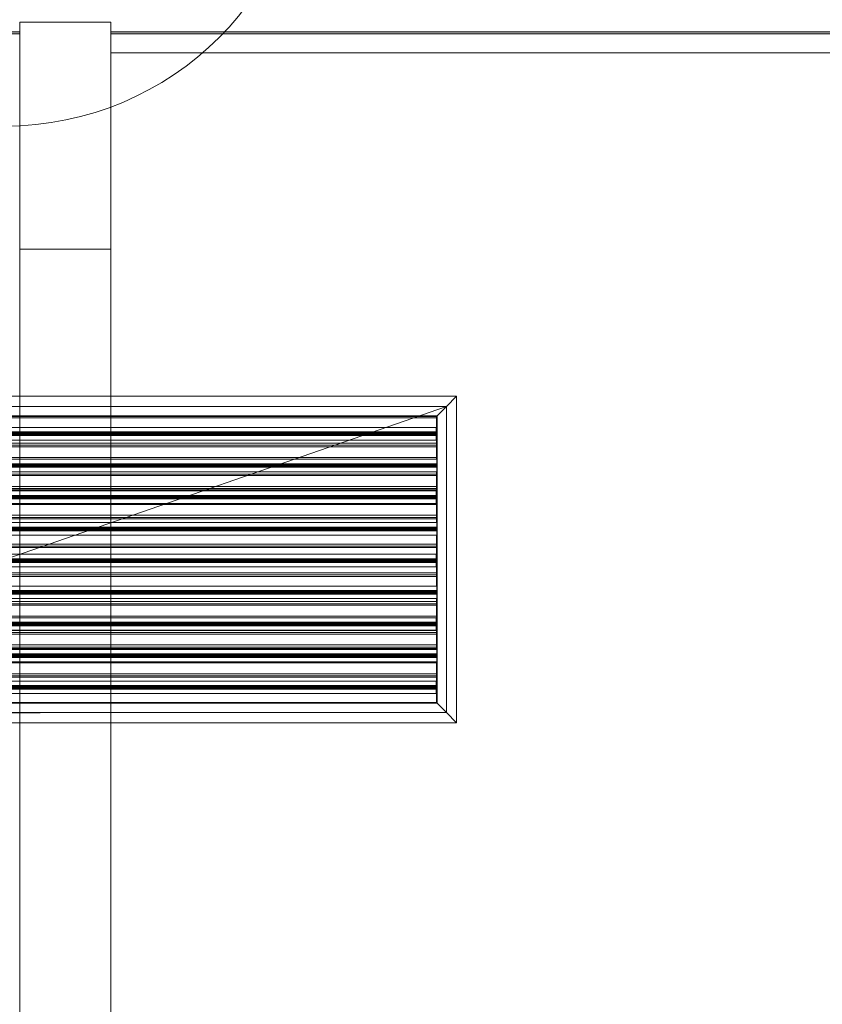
# Model space of a CAD drawing. Header units: metres. Extents: x 2.9 to 42.3, y -72.9 to -49.3.
# Tile 283 of 309: x 26.3 to 27.4, y -56.2 to -54.8. Entities that reach past the tile are written whole.
import ezdxf

# ---------------------------------------------------------------- set-up
doc = ezdxf.new("R2010")
doc.units = ezdxf.units.M
doc.linetypes.add('Oculto 1_5', pattern=[0.0022, 0.0015, -0.0007])
for name, color, linetype, lineweight in [('A-DETL', 7, 'Oculto 1_5', 18), ('A-GENM', 7, 'Continuous', 18), ('A-WALL', 7, 'Continuous', 18), ('A-WALL-PATT', 7, 'Continuous', 18), ('G-IMPT', 7, 'Continuous', 18), ('M-HVAC-DUCT-ANNO', 7, 'Continuous', 18)]:
    doc.layers.add(name, color=color, linetype=linetype, lineweight=lineweight)
doc.layers.add('M-HVAC-CDFF-IDEN', color=1, linetype='Continuous', lineweight=9, true_color=0xff0000)

# ---------------------------------------------------------------- blocks, each defined once
blk = doc.blocks.new('Modelos genéricos 24 - Modelos genéricos 2-6876269-2PAV')
at = {"layer": 'A-GENM', "color": 253, "true_color": 0xaaaaaa}
for p, q in [((26.2673, -55.1405), (26.2673, -54.8255)), ((26.3937, -54.8255), (26.2673, -54.8255)), ((26.3937, -54.8255), (26.3937, -55.1405)), ((26.2673, -61.4605), (26.2673, -55.1405)), ((26.2673, -55.1405), (26.3937, -55.1405)), ((26.3937, -55.1405), (26.3937, -61.4605))]:
    blk.add_line(p, q, dxfattribs=at)
blk = doc.blocks.new('Paredes 25 - Paredes 21-7862988-2PAV')
at = {"layer": 'A-WALL', "color": 253, "true_color": 0xaaaaaa}
for p, q in [((29.3228, -54.8415), (26.3937, -54.8415)), ((26.3937, -54.8679), (29.3228, -54.8679))]:
    blk.add_line(p, q, dxfattribs=at)
blk = doc.blocks.new('4 GRE - ESCOLA DE CINEMA E AUDIOVISUAL CINE REX R07_rvt-1-2PAV')
at = {"layer": 'A-WALL-PATT', "true_color": 0xd4d4d4}
h = blk.add_hatch(dxfattribs=at)
h.set_pattern_fill('FP_1', color=254, style=0, pattern_type=2)
h.set_pattern_definition([(50, (21.555, -62.929), (0.546555, -0.047815), [0.05715, -0.62865]), (355, (21.555, -62.929), (-0.105728, 0.573166), [0.04572, -0.50292]), (100.451, (21.601, -62.933), (0.440828, 0.525349), [0.04857, -0.53427]), (46.184, (21.555, -62.776), (0.813237, -0.12613), [0.08573, -0.94298]), (96.636, (21.623, -62.787), (0.712212, 0.742287), [0.07286, -0.80141]), (351.184, (21.555, -62.776), (0.712217, 0.742274), [0.06858, -0.75438]), (21, (21.631, -62.814), (0.454846, -0.306795), [0.05715, -0.62865]), (326, (21.631, -62.814), (0.185405, 0.55256), [0.04572, -0.50292]), (71.451, (21.669, -62.84), (0.640251, 0.245763), [0.04857, -0.53427]), (37.5, (21.555, -62.929), (0.009261, 0.2536672), [0.02515, -0.47168, 0.02515, -0.48539, -0.50482]), (37.5, (21.555, -62.929), (0.009261, 0.2536672), [-1.007, 0.02515, -0.47968]), (7.5, (21.555, -62.929), (0.200456, 0.300546), [0.02515, -0.26594, 0.02515, -0.46025, -0.1924]), (7.5, (21.555, -62.929), (0.200456, 0.300546), [-0.77648, 0.02515, -0.16726]), (327.5, (21.385, -62.929), (0.4067682, -0.0171882), [0.02515, -0.16535, 0.02515, -0.56921, -0.78867]), (327.5, (21.385, -62.929), (0.4067682, -0.0171882), [-0.78486, 0.02515, -0.76352]), (317.5, (21.309, -62.929), (0.444383, 0.0762794), [0.02515, -0.2225, 0.02515, -0.36957, -0.56007]), (317.5, (21.309, -62.929), (0.444383, 0.0762794), [-0.64237, 0.02515, -0.53492])])
h.paths.add_polyline_path([(33.5261, -54.8415), (33.7123, -54.8415), (33.7123, -54.5915), (33.7098, -54.5915), (33.7098, -54.839), (33.129, -54.839), (33.129, -54.8415), (33.3721, -54.8415)])
h.paths.add_polyline_path([(34.6123, -54.8415), (34.6587, -54.8415), (34.6587, -54.839), (34.6148, -54.839), (34.6148, -54.5915), (34.6123, -54.5915), (34.6123, -54.8215)])
h.paths.add_polyline_path([(32.6515, -54.8415), (32.6515, -54.839), (29.4492, -54.8395), (29.4492, -54.8415), (32.649, -54.8415)])
h.paths.add_polyline_path([(33.119, -54.8415), (33.1205, -54.8415), (33.1205, -54.839), (33.1165, -54.839), (33.1165, -54.8415)])
h.paths.add_polyline_path([(28.7518, -54.8415), (29.3228, -54.8415), (29.3228, -54.839), (26.3937, -54.839), (26.3937, -54.8415), (27.5197, -54.8415)])
h.paths.add_polyline_path([(26.2673, -54.8415), (26.2673, -54.839), (22.5437, -54.839), (22.5437, -54.8415), (25.0556, -54.8415)])
h.paths.add_polyline_path([(22.4173, -54.8415), (22.4173, -54.839), (19.0149, -54.839), (19.0149, -54.8415), (21.3593, -54.8415)])
h.paths.add_polyline_path([(18.8885, -54.8415), (18.8885, -54.839), (15.5137, -54.839), (15.5137, -54.8415), (17.6631, -54.8415)])
h.paths.add_polyline_path([(12.1187, -54.8415), (12.224, -54.8415), (12.224, -54.839), (11.559, -54.839), (11.559, -54.8415)])
h.paths.add_polyline_path([(15.1989, -54.8415), (15.3873, -54.8415), (15.3873, -54.839), (14.7465, -54.839), (14.7465, -54.8415), (14.749, -54.8415)])
h.paths.add_polyline_path([(14.6015, -54.8415), (14.6015, -54.839), (12.5945, -54.8394), (12.5932, -54.8415), (14.599, -54.8415)])
h.paths.add_polyline_path([(12.4267, -54.8415), (12.4509, -54.8415), (12.4494, -54.839), (12.294, -54.839), (12.294, -54.8415)])
h.paths.add_polyline_path([(11.409, -54.8415), (11.409, -54.839), (11.3998, -54.839), (11.3998, -54.8415)])
h.paths.add_polyline_path([(9.7882, -54.8415), (9.7998, -54.8415), (9.7998, -54.839), (9.7882, -54.839)])
h.paths.add_polyline_path([(9.6407, -54.8415), (9.6432, -54.8415), (9.6432, -54.839), (5.5087, -54.839), (5.5087, -54.8415), (9.0385, -54.8415)])
at = {"layer": 'A-WALL', "color": 253, "true_color": 0xaaaaaa}
for p, q in [((22.5437, -54.839), (26.2673, -54.839)), ((22.5437, -54.8415), (26.2673, -54.8415)), ((26.3937, -54.839), (29.3228, -54.839)), ((26.3937, -54.8415), (29.3228, -54.8415))]:
    blk.add_line(p, q, dxfattribs=at)
at = {"layer": 'A-GENM', "color": 253, "lineweight": 18, "true_color": 0xaaaaaa}
blk.add_blockref('Modelos genéricos 24 - Modelos genéricos 2-6876269-2PAV', (0, 0), dxfattribs=at)
at = {"layer": 'A-WALL', "color": 253, "lineweight": 18, "true_color": 0xaaaaaa}
blk.add_blockref('Paredes 25 - Paredes 21-7862988-2PAV', (0, 0), dxfattribs=at)
blk = doc.blocks.new('GRELHA AR-AG 1225x425 - TROX_AR-AG_1225x425_dxf_QMODEL_9a1ed65d_b014_438d_945c_eb9463d1be6b-830546-2PAV')
at = {"layer": 'G-IMPT', "color": 1, "true_color": 0xff0000}
for p, q in [((0.6265, 0.2265), (-0.6265, 0.2265)), ((-0.6265, 0.2265), (-0.6265, -0.2265)), ((-0.6265, 0.2265), (-0.6265, -0.2265)), ((-0.6125, 0.2125), (-0.6265, 0.2265)), ((-0.6265, 0.2265), (0.6265, 0.2265)), ((0.6125, 0.2125), (0.6265, 0.2265)), ((0.6265, 0.2265), (0.6265, -0.2265)), ((0.6265, 0.2265), (0.6265, -0.2265)), ((0.055, 0.2126), (-0.049, 0.2126)), ((-0.049, 0.2126), (0.055, 0.2126)), ((-0.0405, 0.2127), (-0.0437, 0.2127)), ((-0.0437, 0.2127), (-0.0405, 0.2127)), ((-0.0405, 0.2127), (-0.0372, 0.2127)), ((-0.0405, 0.2127), (-0.0372, 0.2127)), ((-0.0372, 0.2127), (-0.034, 0.2127)), ((-0.0372, 0.2127), (-0.034, 0.2127)), ((-0.0288, 0.2127), (-0.0316, 0.2127)), ((-0.0316, 0.2127), (-0.0288, 0.2127)), ((-0.0266, 0.2127), (-0.0288, 0.2127)), ((-0.0266, 0.2127), (-0.0288, 0.2127)), ((-0.0288, 0.2127), (-0.0256, 0.2127)), ((-0.0288, 0.2127), (-0.0266, 0.2127)), ((-0.0257, 0.2127), (-0.0266, 0.2127)), ((-0.0258, 0.2127), (-0.0266, 0.2127)), ((-0.0263, 0.2127), (-0.0266, 0.2127)), ((-0.026, 0.2127), (-0.0263, 0.2127)), ((-0.0258, 0.2127), (-0.026, 0.2127)), ((-0.0255, 0.2127), (-0.0258, 0.2127)), ((-0.025, 0.2127), (-0.0258, 0.2127)), ((-0.0257, 0.2127), (-0.0255, 0.2127)), ((-0.0256, 0.2127), (-0.0216, 0.2127)), ((-0.0255, 0.2127), (-0.0253, 0.2127)), ((-0.0253, 0.2127), (-0.0255, 0.2127)), ((-0.0253, 0.2127), (-0.0251, 0.2127)), ((-0.0252, 0.2127), (-0.0253, 0.2127)), ((-0.025, 0.2127), (-0.0252, 0.2127)), ((-0.0251, 0.2127), (-0.025, 0.2127)), ((-0.025, 0.2127), (-0.025, 0.2127)), ((-0.025, 0.2127), (-0.025, 0.2127)), ((-0.025, 0.2127), (-0.025, 0.2127)), ((-0.0243, 0.2127), (-0.025, 0.2127)), ((-0.0237, 0.2127), (-0.0243, 0.2127)), ((-0.0242, 0.2127), (-0.0236, 0.2127)), ((-0.0242, 0.2127), (-0.0216, 0.2127)), ((-0.0231, 0.2127), (-0.0237, 0.2127)), ((-0.0236, 0.2127), (-0.0231, 0.2127)), ((-0.0231, 0.2127), (-0.0227, 0.2127)), ((-0.0227, 0.2127), (-0.0231, 0.2127)), ((-0.0227, 0.2127), (-0.0224, 0.2127)), ((-0.0224, 0.2127), (-0.0227, 0.2127)), ((-0.0224, 0.2127), (-0.0222, 0.2127)), ((-0.0223, 0.2127), (-0.0224, 0.2127)), ((-0.0222, 0.2127), (-0.0223, 0.2127)), ((-0.0204, 0.2127), (-0.0205, 0.2127)), ((-0.0205, 0.2127), (-0.0204, 0.2127)), ((-0.02, 0.2127), (-0.0204, 0.2127)), ((-0.0204, 0.2127), (-0.02, 0.2127)), ((-0.0194, 0.2127), (-0.02, 0.2127)), ((-0.02, 0.2127), (-0.0194, 0.2127)), ((-0.0186, 0.2127), (-0.0194, 0.2127)), ((-0.0194, 0.2127), (-0.0186, 0.2127)), ((-0.0176, 0.2127), (-0.0186, 0.2127)), ((-0.0186, 0.2127), (-0.0176, 0.2127)), ((-0.0165, 0.2127), (-0.0176, 0.2127)), ((-0.0176, 0.2127), (-0.0165, 0.2127)), ((-0.0172, 0.2127), (-0.0173, 0.2127)), ((-0.0173, 0.2127), (-0.0172, 0.2127)), ((-0.0171, 0.2127), (-0.0172, 0.2127)), ((-0.0172, 0.2127), (-0.0171, 0.2127)), ((-0.0167, 0.2127), (-0.0171, 0.2127)), ((-0.0171, 0.2127), (-0.0167, 0.2127)), ((-0.0163, 0.2127), (-0.0167, 0.2127)), ((-0.0167, 0.2127), (-0.0163, 0.2127)), ((-0.0152, 0.2127), (-0.0165, 0.2127)), ((-0.0165, 0.2127), (-0.0152, 0.2127)), ((-0.0158, 0.2127), (-0.0163, 0.2127)), ((-0.0163, 0.2127), (-0.0158, 0.2127)), ((-0.0152, 0.2127), (-0.0158, 0.2127)), ((-0.0158, 0.2127), (-0.0152, 0.2127)), ((-0.0146, 0.2127), (-0.0152, 0.2127)), ((-0.0152, 0.2127), (-0.014, 0.2127)), ((-0.0152, 0.2127), (-0.0146, 0.2127)), ((-0.0152, 0.2127), (-0.014, 0.2127)), ((-0.014, 0.2127), (-0.0146, 0.2127)), ((-0.0146, 0.2127), (-0.014, 0.2127)), ((-0.014, 0.2127), (-0.0133, 0.2127)), ((-0.014, 0.2127), (-0.0127, 0.2127)), ((-0.014, 0.2127), (-0.0133, 0.2127)), ((-0.014, 0.2127), (-0.0127, 0.2127)), ((-0.0133, 0.2127), (-0.0127, 0.2127)), ((-0.0127, 0.2127), (-0.0133, 0.2127)), ((-0.0127, 0.2127), (-0.0115, 0.2127)), ((-0.0127, 0.2127), (-0.0121, 0.2127)), ((-0.0121, 0.2127), (-0.0127, 0.2127)), ((-0.0115, 0.2127), (-0.0127, 0.2127)), ((-0.0121, 0.2127), (-0.0116, 0.2127)), ((-0.0116, 0.2127), (-0.0121, 0.2127)), ((-0.0116, 0.2127), (-0.0112, 0.2127)), ((-0.0112, 0.2127), (-0.0116, 0.2127)), ((-0.0115, 0.2127), (-0.0103, 0.2127)), ((-0.0103, 0.2127), (-0.0115, 0.2127)), ((-0.0112, 0.2127), (-0.0109, 0.2127)), ((-0.0109, 0.2127), (-0.0112, 0.2127)), ((-0.0109, 0.2127), (-0.0107, 0.2127)), ((-0.0107, 0.2127), (-0.0109, 0.2127)), ((-0.0107, 0.2127), (-0.0106, 0.2127)), ((-0.0106, 0.2127), (-0.0107, 0.2127)), ((-0.0103, 0.2127), (-0.0093, 0.2127)), ((-0.0093, 0.2127), (-0.0103, 0.2127)), ((-0.0093, 0.2127), (-0.0085, 0.2127)), ((-0.0085, 0.2127), (-0.0093, 0.2127)), ((-0.0085, 0.2127), (-0.0079, 0.2127)), ((-0.0079, 0.2127), (-0.0085, 0.2127)), ((-0.0079, 0.2127), (-0.0075, 0.2127)), ((-0.0075, 0.2127), (-0.0079, 0.2127)), ((-0.0075, 0.2127), (-0.0074, 0.2127)), ((-0.0074, 0.2127), (-0.0075, 0.2127)), ((0.0011, 0.2127), (-0.0072, 0.2127)), ((-0.0072, 0.2127), (-0.0039, 0.2127)), ((-0.0031, 0.2127), (-0.0065, 0.2127)), ((-0.0065, 0.2127), (-0.0031, 0.2127)), ((-0.0023, 0.2127), (-0.0057, 0.2127)), ((-0.0057, 0.2127), (-0.0023, 0.2127)), ((-0.0015, 0.2127), (-0.0049, 0.2127)), ((-0.0049, 0.2127), (-0.0015, 0.2127)), ((-0.0019, 0.2127), (-0.0041, 0.2127)), ((-0.0041, 0.2127), (-0.0024, 0.2127)), ((-0.0039, 0.2127), (0.0043, 0.2127)), ((-0.0019, 0.2127), (-0.0024, 0.2127)), ((-0.0013, 0.2127), (0.0022, 0.2127)), ((-0.0013, 0.2127), (-0.0008, 0.2127)), ((0.0022, 0.2127), (-0.0008, 0.2127)), ((0.0029, 0.2127), (-0.0005, 0.2127)), ((-0.0005, 0.2127), (0.0029, 0.2127)), ((-0.0004, 0.2127), (0.0015, 0.2127)), ((-0.0004, 0.2127), (0.0001, 0.2127)), ((0.0015, 0.2127), (0.0001, 0.2127)), ((0.0037, 0.2127), (0.0003, 0.2127)), ((0.0037, 0.2127), (0.0003, 0.2127)), ((0.0045, 0.2127), (0.0011, 0.2127)), ((0.0011, 0.2127), (0.0045, 0.2127)), ((0.0011, 0.2127), (0.0043, 0.2127)), ((0.0043, 0.2127), (0.0042, 0.2127)), ((0.0042, 0.2127), (0.0043, 0.2127)), ((0.0045, 0.2127), (0.0043, 0.2127)), ((0.0043, 0.2127), (0.0045, 0.2127)), ((0.0049, 0.2127), (0.0045, 0.2127)), ((0.0045, 0.2127), (0.0049, 0.2127)), ((0.0054, 0.2127), (0.0049, 0.2127)), ((0.0049, 0.2127), (0.0054, 0.2127)), ((0.0052, 0.2127), (0.005, 0.2127)), ((0.005, 0.2127), (0.005, 0.2127)), ((0.005, 0.2127), (0.005, 0.2127)), ((0.005, 0.2127), (0.0052, 0.2127)), ((0.0055, 0.2127), (0.0052, 0.2127)), ((0.0052, 0.2127), (0.0055, 0.2127)), ((0.0059, 0.2127), (0.0054, 0.2127)), ((0.0054, 0.2127), (0.0059, 0.2127)), ((0.0059, 0.2127), (0.0055, 0.2127)), ((0.0055, 0.2127), (0.0059, 0.2127)), ((0.0066, 0.2127), (0.0059, 0.2127)), ((0.0063, 0.2127), (0.0059, 0.2127)), ((0.0059, 0.2127), (0.0063, 0.2127)), ((0.0059, 0.2127), (0.0066, 0.2127)), ((0.0069, 0.2127), (0.0063, 0.2127)), ((0.0063, 0.2127), (0.0069, 0.2127)), ((0.0075, 0.2127), (0.0065, 0.2127)), ((0.0065, 0.2127), (0.0075, 0.2127)), ((0.0073, 0.2127), (0.0066, 0.2127)), ((0.0066, 0.2127), (0.0073, 0.2127)), ((0.0074, 0.2127), (0.0069, 0.2127)), ((0.0069, 0.2127), (0.0074, 0.2127)), ((0.008, 0.2127), (0.0073, 0.2127)), ((0.0073, 0.2127), (0.008, 0.2127)), ((0.008, 0.2127), (0.0074, 0.2127)), ((0.0074, 0.2127), (0.008, 0.2127)), ((0.0085, 0.2127), (0.0075, 0.2127)), ((0.0086, 0.2127), (0.0075, 0.2127)), ((0.0083, 0.2127), (0.0075, 0.2127)), ((0.0075, 0.2127), (0.0087, 0.2127)), ((0.008, 0.2127), (0.0086, 0.2127)), ((0.008, 0.2127), (0.0088, 0.2127)), ((0.008, 0.2127), (0.0086, 0.2127)), ((0.008, 0.2127), (0.0088, 0.2127)), ((0.0086, 0.2127), (0.0083, 0.2127)), ((0.0085, 0.2127), (0.0083, 0.2127)), ((0.0086, 0.2127), (0.0083, 0.2127)), ((0.0087, 0.2127), (0.0085, 0.2127)), ((0.0086, 0.2127), (0.0088, 0.2127)), ((0.0089, 0.2127), (0.0086, 0.2127)), ((0.0086, 0.2127), (0.0092, 0.2127)), ((0.0092, 0.2127), (0.0086, 0.2127)), ((0.0088, 0.2127), (0.0087, 0.2127)), ((0.0087, 0.2127), (0.0101, 0.2127)), ((0.0088, 0.2127), (0.0089, 0.2127)), ((0.0089, 0.2127), (0.0088, 0.2127)), ((0.0088, 0.2127), (0.0095, 0.2127)), ((0.0095, 0.2127), (0.0088, 0.2127)), ((0.0089, 0.2127), (0.0089, 0.2127)), ((0.0091, 0.2127), (0.0089, 0.2127)), ((0.0094, 0.2127), (0.0091, 0.2127)), ((0.0092, 0.2127), (0.0094, 0.2127)), ((0.0092, 0.2127), (0.0101, 0.2127)), ((0.0092, 0.2127), (0.0097, 0.2127)), ((0.0097, 0.2127), (0.0092, 0.2127)), ((0.0094, 0.2127), (0.0096, 0.2127)), ((0.0096, 0.2127), (0.0094, 0.2127)), ((0.0095, 0.2127), (0.0101, 0.2127)), ((0.0101, 0.2127), (0.0095, 0.2127)), ((0.0096, 0.2127), (0.0097, 0.2127)), ((0.0097, 0.2127), (0.0096, 0.2127)), ((0.0097, 0.2127), (0.0098, 0.2127)), ((0.0098, 0.2127), (0.0097, 0.2127)), ((0.0101, 0.2127), (0.0097, 0.2127)), ((0.0102, 0.2127), (0.0097, 0.2127)), ((0.0098, 0.2127), (0.0099, 0.2127)), ((0.0099, 0.2127), (0.0098, 0.2127)), ((0.0099, 0.2127), (0.0099, 0.2127)), ((0.0101, 0.2127), (0.0106, 0.2127)), ((0.0101, 0.2127), (0.0107, 0.2127)), ((0.0107, 0.2127), (0.0101, 0.2127)), ((0.0106, 0.2127), (0.0102, 0.2127)), ((0.0106, 0.2127), (0.0108, 0.2127)), ((0.0108, 0.2127), (0.0106, 0.2127)), ((0.0107, 0.2127), (0.0112, 0.2127)), ((0.0112, 0.2127), (0.0107, 0.2127)), ((0.0108, 0.2127), (0.011, 0.2127)), ((0.011, 0.2127), (0.0108, 0.2127)), ((0.011, 0.2127), (0.0111, 0.2127)), ((0.0111, 0.2127), (0.011, 0.2127)), ((0.0112, 0.2127), (0.0115, 0.2127)), ((0.0115, 0.2127), (0.0112, 0.2127)), ((0.0133, 0.2127), (0.0113, 0.2127)), ((0.0133, 0.2127), (0.0113, 0.2127)), ((0.0115, 0.2127), (0.0117, 0.2127)), ((0.0117, 0.2127), (0.0115, 0.2127)), ((0.0117, 0.2127), (0.0118, 0.2127)), ((0.0118, 0.2127), (0.0117, 0.2127)), ((0.0133, 0.2127), (0.0145, 0.2127)), ((0.0133, 0.2127), (0.0145, 0.2127)), ((0.0145, 0.2127), (0.0165, 0.2127)), ((0.0145, 0.2127), (0.0165, 0.2127)), ((0.0191, 0.2127), (0.018, 0.2127)), ((0.0191, 0.2127), (0.018, 0.2127)), ((0.0218, 0.2127), (0.0191, 0.2127)), ((0.0218, 0.2127), (0.0191, 0.2127)), ((0.0218, 0.2127), (0.0191, 0.2127)), ((0.0191, 0.2127), (0.0218, 0.2127)), ((0.0218, 0.2127), (0.0191, 0.2127)), ((0.0191, 0.2127), (0.0218, 0.2127)), ((0.0236, 0.2127), (0.0234, 0.2127)), ((0.0234, 0.2127), (0.0234, 0.2127)), ((0.0234, 0.2127), (0.0234, 0.2127)), ((0.0234, 0.2127), (0.0236, 0.2127)), ((0.0239, 0.2127), (0.0236, 0.2127)), ((0.0236, 0.2127), (0.0239, 0.2127)), ((0.0243, 0.2127), (0.0239, 0.2127)), ((0.0239, 0.2127), (0.0243, 0.2127)), ((0.0247, 0.2127), (0.0243, 0.2127)), ((0.0243, 0.2127), (0.0247, 0.2127)), ((0.0253, 0.2127), (0.0247, 0.2127)), ((0.0248, 0.2127), (0.0247, 0.2127)), ((0.0247, 0.2127), (0.0248, 0.2127)), ((0.0247, 0.2127), (0.0253, 0.2127)), ((0.0249, 0.2127), (0.0248, 0.2127)), ((0.0248, 0.2127), (0.0249, 0.2127)), ((0.025, 0.2127), (0.0249, 0.2127)), ((0.0249, 0.2127), (0.025, 0.2127)), ((0.0253, 0.2127), (0.025, 0.2127)), ((0.025, 0.2127), (0.0253, 0.2127)), ((0.0259, 0.2127), (0.0253, 0.2127)), ((0.0255, 0.2127), (0.0253, 0.2127)), ((0.0253, 0.2127), (0.0255, 0.2127)), ((0.0253, 0.2127), (0.0259, 0.2127)), ((0.0258, 0.2127), (0.0255, 0.2127)), ((0.0255, 0.2127), (0.0258, 0.2127)), ((0.0262, 0.2127), (0.0258, 0.2127)), ((0.0258, 0.2127), (0.0262, 0.2127)), ((0.0265, 0.2127), (0.0259, 0.2127)), ((0.0259, 0.2127), (0.0265, 0.2127)), ((0.0265, 0.2127), (0.0262, 0.2127)), ((0.0262, 0.2127), (0.0265, 0.2127)), ((0.0269, 0.2127), (0.0265, 0.2127)), ((0.0271, 0.2127), (0.0265, 0.2127)), ((0.0265, 0.2127), (0.0271, 0.2127)), ((0.0265, 0.2127), (0.0269, 0.2127)), ((0.0272, 0.2127), (0.0269, 0.2127)), ((0.0269, 0.2127), (0.0272, 0.2127)), ((0.0277, 0.2127), (0.0271, 0.2127)), ((0.0271, 0.2127), (0.0277, 0.2127)), ((0.0276, 0.2127), (0.0272, 0.2127)), ((0.0272, 0.2127), (0.0276, 0.2127)), ((0.0276, 0.2127), (0.028, 0.2127)), ((0.0276, 0.2127), (0.028, 0.2127)), ((0.0283, 0.2127), (0.0277, 0.2127)), ((0.0277, 0.2127), (0.0283, 0.2127)), ((0.0283, 0.2127), (0.028, 0.2127)), ((0.0283, 0.2127), (0.028, 0.2127)), ((0.0283, 0.2127), (0.0283, 0.2127)), ((0.0283, 0.2127), (0.0283, 0.2127)), ((0.0299, 0.2127), (0.031, 0.2127)), ((0.031, 0.2127), (0.0299, 0.2127)), ((0.031, 0.2127), (0.0337, 0.2127)), ((0.031, 0.2127), (0.0337, 0.2127)), ((0.0349, 0.2127), (0.0337, 0.2127)), ((0.0337, 0.2127), (0.0349, 0.2127)), ((0.0365, 0.2127), (0.0377, 0.2127)), ((0.0377, 0.2127), (0.0365, 0.2127)), ((0.0377, 0.2127), (0.0407, 0.2127)), ((0.0377, 0.2127), (0.0407, 0.2127)), ((0.0407, 0.2127), (0.0418, 0.2127)), ((0.0418, 0.2127), (0.0407, 0.2127)), ((0.0445, 0.2127), (0.0433, 0.2127)), ((0.0433, 0.2127), (0.0445, 0.2127)), ((0.0462, 0.2127), (0.0474, 0.2127)), ((0.0474, 0.2127), (0.0462, 0.2127)), ((0.0474, 0.2127), (0.0476, 0.2127)), ((0.0474, 0.2127), (0.0476, 0.2127)), ((0.0476, 0.2127), (0.0495, 0.2127)), ((0.0476, 0.2127), (0.0495, 0.2127)), ((0.049, 0.2127), (0.0512, 0.2127)), ((0.049, 0.2127), (0.0512, 0.2127)), ((0.0512, 0.2127), (0.0495, 0.2127)), ((0.0512, 0.2127), (0.0495, 0.2127)), ((-0.6125, -0.2125), (-0.6265, -0.2265)), ((0.6125, -0.2125), (0.6265, -0.2265)), ((0.6265, -0.2265), (-0.6265, -0.2265)), ((-0.6265, -0.2265), (0.6265, -0.2265))]:
    blk.add_line(p, q, dxfattribs=at)
blk = doc.blocks.new('GRELHA AR-AG 1225x425 - TROX_AR-AG_1225x425_dxf-830545-2PAV')
blk.add_blockref('GRELHA AR-AG 1225x425 - TROX_AR-AG_1225x425_dxf_QMODEL_9a1ed65d_b014_438d_945c_eb9463d1be6b-830546-2PAV', (0, 0))
blk = doc.blocks.new('GRELHA AR-AG 1225x425 - TROX_AR-AG_1225x425_dxf_QMODEL_9a1ed65d_b014_438d_945c_eb9463d1be6b-V138-2PAV')
at = {"layer": 'A-DETL', "color": 1, "linetype": 'Continuous', "true_color": 0xff0000}
for p, q in [((-0.6125, 0.2125), (-0.6265, 0.2265)), ((-0.6265, 0.2265), (0.6265, 0.2265)), ((-0.6125, 0.2125), (-0.5995, 0.1995)), ((-0.0204, 0.2127), (-0.0205, 0.2127)), ((-0.0205, 0.2127), (-0.0204, 0.2127)), ((-0.5985, 0.1985), (-0.5995, 0.1995)), ((0.5995, 0.1995), (-0.5995, 0.1995)), ((-0.5995, 0.1995), (-0.5995, -0.1995)), ((0.572, 0.1985), (-0.5985, 0.1985)), ((-0.5985, 0.1985), (-0.5985, 0.1798)), ((-0.5985, 0.1985), (-0.5985, 0.1852)), ((0.572, 0.1985), (-0.5985, 0.1985)), ((-0.5985, 0.1985), (0.572, 0.1985)), ((-0.599, 0.18), (-0.599, 0.18)), ((-0.599, 0.18), (-0.599, 0.1798)), ((0.5187, 0.18), (-0.599, 0.18)), ((-0.598, 0.18), (-0.599, 0.18)), ((-0.599, 0.1798), (-0.599, 0.1796)), ((-0.598, 0.1798), (-0.599, 0.1798)), ((-0.599, 0.1796), (-0.599, 0.1793)), ((-0.598, 0.1796), (-0.599, 0.1796)), ((-0.599, 0.1793), (-0.599, 0.1789)), ((0.599, 0.1793), (-0.599, 0.1793)), ((-0.599, 0.1789), (-0.599, 0.1785)), ((0.599, 0.1789), (-0.599, 0.1789)), ((-0.599, 0.1785), (-0.599, 0.178)), ((0.599, 0.1785), (-0.599, 0.1785)), ((-0.599, 0.178), (-0.599, 0.1775)), ((0.599, 0.178), (-0.599, 0.178)), ((-0.5985, 0.1852), (-0.5985, 0.1798)), ((-0.598, 0.1795), (-0.598, 0.1862)), ((-0.598, 0.1862), (0.5366, 0.1862)), ((0.5172, 0.1795), (-0.598, 0.1795)), ((-0.599, 0.1775), (-0.599, 0.177)), ((0.599, 0.1775), (-0.599, 0.1775)), ((-0.599, 0.177), (-0.599, 0.1765)), ((0.599, 0.177), (-0.599, 0.177)), ((-0.599, 0.1765), (-0.599, 0.1761)), ((0.599, 0.1765), (-0.599, 0.1765)), ((-0.599, 0.1761), (-0.599, 0.1757)), ((0.599, 0.1761), (-0.599, 0.1761)), ((-0.599, 0.1757), (-0.599, 0.1754)), ((0.599, 0.1757), (-0.599, 0.1757)), ((-0.599, 0.1754), (-0.599, 0.1752)), ((0.599, 0.1754), (-0.599, 0.1754)), ((-0.599, 0.1752), (-0.599, 0.175)), ((0.599, 0.1752), (-0.599, 0.1752)), ((-0.599, 0.175), (-0.599, 0.175)), ((0.5043, 0.175), (-0.599, 0.175)), ((0.599, 0.175), (-0.599, 0.175)), ((-0.5985, 0.1752), (-0.5985, 0.1422)), ((-0.5985, 0.1752), (-0.5985, 0.1652)), ((-0.5985, 0.1652), (-0.5985, 0.1585)), ((-0.598, 0.1688), (-0.598, 0.1752)), ((0.4864, 0.1688), (-0.598, 0.1688)), ((-0.5985, 0.1635), (0.5985, 0.1635)), ((-0.5985, 0.1615), (0.4653, 0.1615)), ((-0.5985, 0.1585), (-0.5985, 0.1452)), ((0.4567, 0.1585), (-0.5985, 0.1585)), ((-0.5985, 0.1585), (0.4567, 0.1585)), ((-0.599, 0.1358), (-0.599, 0.1422)), ((-0.599, 0.1422), (0.4097, 0.1422)), ((-0.5985, 0.1452), (-0.5985, 0.1422)), ((-0.5985, 0.1435), (0.5985, 0.1435)), ((-0.599, 0.136), (-0.599, 0.136)), ((-0.599, 0.136), (-0.599, 0.1358)), ((0.3918, 0.136), (-0.599, 0.136)), ((0.599, 0.136), (-0.599, 0.136)), ((-0.599, 0.1358), (-0.599, 0.1356)), ((0.599, 0.1358), (-0.599, 0.1358)), ((-0.599, 0.1356), (-0.599, 0.1353)), ((0.599, 0.1356), (-0.599, 0.1356)), ((-0.599, 0.1353), (-0.599, 0.1349)), ((0.599, 0.1353), (-0.599, 0.1353)), ((-0.599, 0.1349), (-0.599, 0.1345)), ((0.599, 0.1349), (-0.599, 0.1349)), ((-0.599, 0.1345), (-0.599, 0.134)), ((0.599, 0.1345), (-0.599, 0.1345)), ((-0.599, 0.134), (-0.599, 0.1335)), ((0.599, 0.134), (-0.599, 0.134)), ((-0.599, 0.1335), (-0.599, 0.133)), ((0.599, 0.1335), (-0.599, 0.1335)), ((-0.599, 0.133), (-0.599, 0.1325)), ((0.599, 0.133), (-0.599, 0.133)), ((-0.599, 0.1325), (-0.599, 0.1321)), ((0.599, 0.1325), (-0.599, 0.1325)), ((-0.599, 0.1321), (-0.599, 0.1317)), ((0.599, 0.1321), (-0.599, 0.1321)), ((-0.599, 0.1317), (-0.599, 0.1314)), ((0.599, 0.1317), (-0.599, 0.1317)), ((-0.599, 0.1248), (-0.599, 0.1315)), ((-0.599, 0.1315), (0.3789, 0.1315)), ((0.3774, 0.131), (-0.599, 0.131)), ((0.3595, 0.1248), (-0.599, 0.1248)), ((-0.5985, 0.1248), (-0.5985, 0.0918)), ((-0.5985, 0.1248), (-0.5985, 0.1185)), ((-0.5985, 0.1235), (0.5985, 0.1235)), ((-0.5985, 0.1215), (0.3501, 0.1215)), ((-0.5985, 0.1185), (-0.5985, 0.1052)), ((0.3414, 0.1185), (-0.5985, 0.1185)), ((-0.5985, 0.1185), (0.3414, 0.1185)), ((-0.5985, 0.1052), (-0.5985, 0.0985)), ((-0.5985, 0.1035), (0.5985, 0.1035)), ((-0.5985, 0.1015), (0.2924, 0.1015)), ((-0.5985, 0.0985), (-0.5985, 0.0918)), ((0.2838, 0.0985), (-0.5985, 0.0985)), ((-0.5985, 0.0985), (0.2838, 0.0985)), ((-0.598, 0.0915), (-0.598, 0.0982)), ((-0.598, 0.0982), (0.2829, 0.0982)), ((-0.599, 0.092), (-0.599, 0.092)), ((-0.599, 0.092), (-0.599, 0.0918)), ((0.265, 0.092), (-0.599, 0.092)), ((-0.598, 0.092), (-0.599, 0.092)), ((-0.599, 0.0918), (-0.599, 0.0916)), ((-0.598, 0.0918), (-0.599, 0.0918)), ((-0.599, 0.0916), (-0.599, 0.0913)), ((-0.598, 0.0916), (-0.599, 0.0916)), ((-0.599, 0.0913), (-0.599, 0.0909)), ((0.599, 0.0913), (-0.599, 0.0913)), ((-0.599, 0.0909), (-0.599, 0.0905)), ((0.599, 0.0909), (-0.599, 0.0909)), ((-0.599, 0.0905), (-0.599, 0.09)), ((0.599, 0.0905), (-0.599, 0.0905)), ((-0.599, 0.09), (-0.599, 0.0895)), ((0.599, 0.09), (-0.599, 0.09)), ((-0.599, 0.0895), (-0.599, 0.089)), ((0.599, 0.0895), (-0.599, 0.0895)), ((-0.599, 0.089), (-0.599, 0.0885)), ((0.599, 0.089), (-0.599, 0.089)), ((-0.599, 0.0885), (-0.599, 0.0881)), ((0.599, 0.0885), (-0.599, 0.0885)), ((-0.599, 0.0881), (-0.599, 0.0877)), ((0.599, 0.0881), (-0.599, 0.0881)), ((-0.599, 0.0877), (-0.599, 0.0874)), ((0.599, 0.0877), (-0.599, 0.0877)), ((-0.599, 0.0874), (-0.599, 0.0872)), ((0.599, 0.0874), (-0.599, 0.0874)), ((-0.599, 0.0872), (-0.599, 0.087)), ((0.599, 0.0872), (-0.599, 0.0872)), ((-0.599, 0.087), (-0.599, 0.087)), ((0.2506, 0.087), (-0.599, 0.087)), ((0.599, 0.087), (-0.599, 0.087)), ((-0.5985, 0.0872), (-0.5985, 0.0542)), ((-0.5985, 0.0872), (-0.5985, 0.0852)), ((-0.5985, 0.0852), (-0.5985, 0.0785)), ((0.2636, 0.0915), (-0.598, 0.0915)), ((-0.598, 0.0808), (-0.598, 0.0872)), ((-0.5985, 0.0785), (-0.5985, 0.0652)), ((0.2261, 0.0785), (-0.5985, 0.0785)), ((-0.5985, 0.0785), (0.2261, 0.0785)), ((0.2327, 0.0808), (-0.598, 0.0808)), ((-0.5985, 0.0652), (-0.5985, 0.0585)), ((-0.5985, 0.0635), (0.5985, 0.0635)), ((-0.5985, 0.0615), (0.1771, 0.0615)), ((-0.5985, 0.0585), (-0.5985, 0.0542)), ((0.1685, 0.0585), (-0.5985, 0.0585)), ((-0.5985, 0.0585), (0.1685, 0.0585)), ((-0.599, 0.0478), (-0.599, 0.0542)), ((-0.599, 0.0542), (0.1561, 0.0542)), ((-0.599, 0.048), (-0.599, 0.048)), ((-0.599, 0.048), (-0.599, 0.0478)), ((0.1382, 0.048), (-0.599, 0.048)), ((0.599, 0.048), (-0.599, 0.048)), ((-0.599, 0.0478), (-0.599, 0.0476)), ((0.599, 0.0478), (-0.599, 0.0478)), ((-0.599, 0.0476), (-0.599, 0.0473)), ((0.599, 0.0476), (-0.599, 0.0476)), ((-0.599, 0.0473), (-0.599, 0.0469)), ((0.599, 0.0473), (-0.599, 0.0473)), ((-0.599, 0.0469), (-0.599, 0.0465)), ((0.599, 0.0469), (-0.599, 0.0469)), ((-0.599, 0.0465), (-0.599, 0.046)), ((0.599, 0.0465), (-0.599, 0.0465)), ((-0.599, 0.046), (-0.599, 0.0455)), ((0.599, 0.046), (-0.599, 0.046)), ((-0.599, 0.0455), (-0.599, 0.045)), ((0.599, 0.0455), (-0.599, 0.0455)), ((-0.599, 0.045), (-0.599, 0.0445)), ((0.599, 0.045), (-0.599, 0.045)), ((-0.599, 0.0445), (-0.599, 0.0441)), ((0.599, 0.0445), (-0.599, 0.0445)), ((-0.599, 0.0441), (-0.599, 0.0437)), ((0.599, 0.0441), (-0.599, 0.0441)), ((-0.599, 0.0437), (-0.599, 0.0434)), ((0.599, 0.0437), (-0.599, 0.0437)), ((-0.599, 0.0368), (-0.599, 0.0435)), ((-0.599, 0.0435), (0.1252, 0.0435)), ((0.1238, 0.043), (-0.599, 0.043)), ((0.1059, 0.0368), (-0.599, 0.0368)), ((-0.5985, 0.0368), (-0.5985, 0.0038)), ((-0.5985, 0.0368), (-0.5985, 0.0252)), ((-0.5985, 0.0252), (-0.5985, 0.0185)), ((-0.5985, 0.0235), (0.5985, 0.0235)), ((-0.5985, 0.0215), (0.0618, 0.0215)), ((-0.5985, 0.0185), (-0.5985, 0.0052)), ((0.0532, 0.0185), (-0.5985, 0.0185)), ((-0.5985, 0.0185), (0.0532, 0.0185)), ((-0.599, 0.004), (-0.599, 0.004)), ((-0.599, 0.004), (-0.599, 0.0038)), ((0.0114, 0.004), (-0.599, 0.004)), ((-0.598, 0.004), (-0.599, 0.004)), ((-0.599, 0.0038), (-0.599, 0.0036)), ((-0.598, 0.0038), (-0.599, 0.0038)), ((-0.599, 0.0036), (-0.599, 0.0033)), ((-0.598, 0.0036), (-0.599, 0.0036)), ((-0.599, 0.0033), (-0.599, 0.0029)), ((0.599, 0.0033), (-0.599, 0.0033)), ((-0.599, 0.0029), (-0.599, 0.0025)), ((0.599, 0.0029), (-0.599, 0.0029)), ((-0.599, 0.0025), (-0.599, 0.002)), ((0.599, 0.0025), (-0.599, 0.0025)), ((-0.599, 0.002), (-0.599, 0.0015)), ((0.599, 0.002), (-0.599, 0.002)), ((-0.599, 0.0015), (-0.599, 0.001)), ((0.599, 0.0015), (-0.599, 0.0015)), ((-0.599, 0.001), (-0.599, 0.0005)), ((0.599, 0.001), (-0.599, 0.001)), ((-0.599, 0.0005), (-0.599, 0.0001)), ((0.599, 0.0005), (-0.599, 0.0005)), ((-0.599, 0.0001), (-0.599, -0.0003)), ((0.599, 0.0001), (-0.599, 0.0001)), ((-0.5985, 0.0052), (-0.5985, 0.0038)), ((-0.598, 0.0035), (-0.598, 0.0102)), ((0.0293, 0.0102), (-0.598, 0.0102)), ((0.0099, 0.0035), (-0.598, 0.0035)), ((-0.599, -0.0003), (-0.599, -0.0006)), ((0.599, -0.0003), (-0.599, -0.0003)), ((-0.599, -0.0006), (-0.599, -0.0008)), ((0.599, -0.0006), (-0.599, -0.0006)), ((-0.599, -0.0008), (-0.599, -0.001)), ((0.599, -0.0008), (-0.599, -0.0008)), ((-0.599, -0.001), (-0.599, -0.001)), ((-0.003, -0.001), (-0.599, -0.001)), ((0.599, -0.001), (-0.599, -0.001)), ((-0.5985, -0.0008), (-0.5985, -0.0338)), ((-0.5985, -0.0015), (-0.5985, -0.0148)), ((-0.598, -0.0072), (-0.598, -0.0008)), ((-0.0209, -0.0072), (-0.598, -0.0072)), ((0.599, -0.0072), (-0.0206, -0.0072)), ((-0.5985, -0.0148), (-0.5985, -0.0215)), ((0.5985, -0.0165), (-0.5985, -0.0165)), ((-0.5985, -0.0185), (-0.0535, -0.0185)), ((-0.5985, -0.0215), (-0.5985, -0.0338)), ((-0.0621, -0.0215), (-0.5985, -0.0215)), ((-0.5985, -0.0215), (-0.0621, -0.0215)), ((0.5985, -0.0215), (-0.0618, -0.0215)), ((-0.0618, -0.0215), (0.5985, -0.0215)), ((-0.0532, -0.0185), (0.5985, -0.0185)), ((-0.599, -0.0402), (-0.599, -0.0338)), ((-0.599, -0.0338), (-0.0976, -0.0338)), ((-0.599, -0.04), (-0.599, -0.04)), ((-0.599, -0.04), (-0.599, -0.0402)), ((-0.1154, -0.04), (-0.599, -0.04)), ((0.599, -0.04), (-0.599, -0.04)), ((-0.599, -0.0402), (-0.599, -0.0404)), ((0.599, -0.0402), (-0.599, -0.0402)), ((-0.599, -0.0404), (-0.599, -0.0407)), ((0.599, -0.0404), (-0.599, -0.0404)), ((-0.599, -0.0407), (-0.599, -0.0411)), ((0.599, -0.0407), (-0.599, -0.0407)), ((0.599, -0.04), (-0.1151, -0.04)), ((-0.0972, -0.0338), (0.598, -0.0338)), ((-0.599, -0.0411), (-0.599, -0.0415)), ((0.599, -0.0411), (-0.599, -0.0411)), ((-0.599, -0.0415), (-0.599, -0.042)), ((0.599, -0.0415), (-0.599, -0.0415)), ((-0.599, -0.042), (-0.599, -0.0425)), ((0.599, -0.042), (-0.599, -0.042)), ((-0.599, -0.0425), (-0.599, -0.043)), ((0.599, -0.0425), (-0.599, -0.0425)), ((-0.599, -0.043), (-0.599, -0.0435)), ((0.599, -0.043), (-0.599, -0.043)), ((-0.599, -0.0435), (-0.599, -0.0439)), ((0.599, -0.0435), (-0.599, -0.0435)), ((-0.599, -0.0439), (-0.599, -0.0443)), ((0.599, -0.0439), (-0.599, -0.0439)), ((-0.599, -0.0443), (-0.599, -0.0446)), ((0.599, -0.0443), (-0.599, -0.0443)), ((-0.599, -0.0512), (-0.599, -0.0445)), ((-0.599, -0.0445), (-0.1284, -0.0445)), ((-0.1299, -0.045), (-0.599, -0.045)), ((-0.1478, -0.0512), (-0.599, -0.0512)), ((-0.5985, -0.0512), (-0.5985, -0.0842)), ((-0.5985, -0.0512), (-0.5985, -0.0548)), ((0.598, -0.0512), (-0.1474, -0.0512)), ((0.599, -0.045), (-0.1296, -0.045)), ((-0.1281, -0.0445), (0.598, -0.0445)), ((-0.5985, -0.0548), (-0.5985, -0.0615)), ((-0.5985, -0.0565), (0.5985, -0.0565)), ((-0.5985, -0.0585), (-0.1688, -0.0585)), ((-0.5985, -0.0615), (-0.5985, -0.0748)), ((-0.1774, -0.0615), (-0.5985, -0.0615)), ((-0.5985, -0.0615), (-0.1774, -0.0615)), ((0.5985, -0.0615), (-0.1771, -0.0615)), ((-0.1771, -0.0615), (0.5985, -0.0615)), ((-0.1685, -0.0585), (0.5985, -0.0585)), ((-0.5985, -0.0748), (-0.5985, -0.0815)), ((-0.5985, -0.0765), (0.5985, -0.0765)), ((-0.5985, -0.0815), (-0.5985, -0.0842)), ((-0.598, -0.0845), (-0.598, -0.0778)), ((-0.598, -0.0778), (-0.2244, -0.0778)), ((-0.2241, -0.0778), (0.599, -0.0778)), ((-0.599, -0.084), (-0.599, -0.084)), ((-0.599, -0.084), (-0.599, -0.0842)), ((-0.2423, -0.084), (-0.599, -0.084)), ((-0.598, -0.084), (-0.599, -0.084)), ((-0.599, -0.0842), (-0.599, -0.0844)), ((-0.598, -0.0842), (-0.599, -0.0842)), ((-0.599, -0.0844), (-0.599, -0.0847)), ((-0.598, -0.0844), (-0.599, -0.0844)), ((-0.599, -0.0847), (-0.599, -0.0851)), ((0.599, -0.0847), (-0.599, -0.0847)), ((-0.599, -0.0851), (-0.599, -0.0855)), ((0.599, -0.0851), (-0.599, -0.0851)), ((-0.599, -0.0855), (-0.599, -0.086)), ((0.599, -0.0855), (-0.599, -0.0855)), ((-0.599, -0.086), (-0.599, -0.0865)), ((0.599, -0.086), (-0.599, -0.086)), ((-0.599, -0.0865), (-0.599, -0.087)), ((0.599, -0.0865), (-0.599, -0.0865)), ((-0.599, -0.087), (-0.599, -0.0875)), ((0.599, -0.087), (-0.599, -0.087)), ((-0.599, -0.0875), (-0.599, -0.0879)), ((0.599, -0.0875), (-0.599, -0.0875)), ((-0.599, -0.0879), (-0.599, -0.0883)), ((0.599, -0.0879), (-0.599, -0.0879)), ((-0.599, -0.0883), (-0.599, -0.0886)), ((0.599, -0.0883), (-0.599, -0.0883)), ((-0.599, -0.0886), (-0.599, -0.0888)), ((0.599, -0.0886), (-0.599, -0.0886)), ((-0.599, -0.0888), (-0.599, -0.089)), ((0.599, -0.0888), (-0.599, -0.0888)), ((-0.599, -0.089), (-0.599, -0.089)), ((-0.2567, -0.089), (-0.599, -0.089)), ((0.599, -0.089), (-0.599, -0.089)), ((-0.5985, -0.0888), (-0.5985, -0.1218)), ((-0.5985, -0.0888), (-0.5985, -0.0948)), ((-0.5985, -0.0948), (-0.5985, -0.1015)), ((-0.2437, -0.0845), (-0.598, -0.0845)), ((-0.598, -0.0952), (-0.598, -0.0888)), ((-0.2746, -0.0952), (-0.598, -0.0952)), ((0.599, -0.0952), (-0.2743, -0.0952)), ((0.599, -0.089), (-0.2564, -0.089)), ((0.599, -0.0845), (-0.2434, -0.0845)), ((0.599, -0.084), (-0.242, -0.084)), ((-0.5985, -0.0965), (0.5985, -0.0965)), ((-0.5985, -0.0985), (-0.2841, -0.0985)), ((-0.5985, -0.1015), (-0.5985, -0.1148)), ((-0.2927, -0.1015), (-0.5985, -0.1015)), ((-0.5985, -0.1015), (-0.2927, -0.1015)), ((0.5985, -0.1015), (-0.2924, -0.1015)), ((-0.2924, -0.1015), (0.5985, -0.1015)), ((-0.2838, -0.0985), (0.5985, -0.0985)), ((-0.599, -0.1282), (-0.599, -0.1218)), ((-0.599, -0.1218), (-0.3512, -0.1218)), ((-0.5985, -0.1148), (-0.5985, -0.1215)), ((-0.5985, -0.1165), (0.5985, -0.1165)), ((-0.5985, -0.1185), (-0.3417, -0.1185)), ((-0.3504, -0.1215), (-0.5985, -0.1215)), ((-0.5985, -0.1215), (-0.3504, -0.1215)), ((-0.3509, -0.1218), (0.598, -0.1218)), ((0.5985, -0.1215), (-0.3501, -0.1215)), ((-0.3501, -0.1215), (0.5985, -0.1215)), ((-0.3414, -0.1185), (0.5985, -0.1185)), ((-0.599, -0.128), (-0.599, -0.128)), ((-0.599, -0.128), (-0.599, -0.1282)), ((-0.3691, -0.128), (-0.599, -0.128)), ((0.599, -0.128), (-0.599, -0.128)), ((-0.599, -0.1282), (-0.599, -0.1284)), ((0.599, -0.1282), (-0.599, -0.1282)), ((-0.599, -0.1284), (-0.599, -0.1287)), ((0.599, -0.1284), (-0.599, -0.1284)), ((-0.599, -0.1287), (-0.599, -0.1291)), ((0.599, -0.1287), (-0.599, -0.1287)), ((-0.599, -0.1291), (-0.599, -0.1295)), ((0.599, -0.1291), (-0.599, -0.1291)), ((-0.599, -0.1295), (-0.599, -0.13)), ((0.599, -0.1295), (-0.599, -0.1295)), ((-0.599, -0.13), (-0.599, -0.1305)), ((0.599, -0.13), (-0.599, -0.13)), ((-0.599, -0.1305), (-0.599, -0.131)), ((0.599, -0.1305), (-0.599, -0.1305)), ((-0.599, -0.131), (-0.599, -0.1315)), ((0.599, -0.131), (-0.599, -0.131)), ((-0.599, -0.1315), (-0.599, -0.1319)), ((0.599, -0.1315), (-0.599, -0.1315)), ((-0.599, -0.1319), (-0.599, -0.1323)), ((0.599, -0.1319), (-0.599, -0.1319)), ((-0.599, -0.1323), (-0.599, -0.1326)), ((0.599, -0.1323), (-0.599, -0.1323)), ((-0.599, -0.1392), (-0.599, -0.1325)), ((-0.599, -0.1325), (-0.3821, -0.1325)), ((-0.3835, -0.133), (-0.599, -0.133)), ((0.599, -0.133), (-0.3832, -0.133)), ((-0.3818, -0.1325), (0.598, -0.1325)), ((0.599, -0.128), (-0.3688, -0.128)), ((-0.4014, -0.1392), (-0.599, -0.1392)), ((-0.5985, -0.1392), (-0.5985, -0.1722)), ((-0.5985, -0.1392), (-0.5985, -0.1415)), ((-0.5985, -0.1415), (-0.5985, -0.1548)), ((-0.408, -0.1415), (-0.5985, -0.1415)), ((-0.5985, -0.1415), (-0.408, -0.1415)), ((0.5985, -0.1415), (-0.4077, -0.1415)), ((-0.4077, -0.1415), (0.5985, -0.1415)), ((0.598, -0.1392), (-0.4011, -0.1392)), ((-0.5985, -0.1548), (-0.5985, -0.1615)), ((-0.5985, -0.1565), (0.5985, -0.1565)), ((-0.5985, -0.1585), (-0.457, -0.1585)), ((-0.5985, -0.1615), (-0.5985, -0.1722)), ((-0.4657, -0.1615), (-0.5985, -0.1615)), ((-0.5985, -0.1615), (-0.4657, -0.1615)), ((0.5985, -0.1615), (-0.4653, -0.1615)), ((-0.4653, -0.1615), (0.5985, -0.1615)), ((-0.4567, -0.1585), (0.5985, -0.1585)), ((-0.599, -0.172), (-0.599, -0.172)), ((-0.599, -0.172), (-0.599, -0.1722)), ((-0.4959, -0.172), (-0.599, -0.172)), ((-0.598, -0.172), (-0.599, -0.172)), ((-0.599, -0.1722), (-0.599, -0.1724)), ((-0.598, -0.1722), (-0.599, -0.1722)), ((-0.599, -0.1724), (-0.599, -0.1727)), ((-0.598, -0.1724), (-0.599, -0.1724)), ((-0.599, -0.1727), (-0.599, -0.1731)), ((0.599, -0.1727), (-0.599, -0.1727)), ((-0.599, -0.1731), (-0.599, -0.1735)), ((0.599, -0.1731), (-0.599, -0.1731)), ((-0.599, -0.1735), (-0.599, -0.174)), ((0.599, -0.1735), (-0.599, -0.1735)), ((-0.599, -0.174), (-0.599, -0.1745)), ((0.599, -0.174), (-0.599, -0.174)), ((-0.599, -0.1745), (-0.599, -0.175)), ((0.599, -0.1745), (-0.599, -0.1745)), ((-0.599, -0.175), (-0.599, -0.1755)), ((0.599, -0.175), (-0.599, -0.175)), ((-0.599, -0.1755), (-0.599, -0.1759)), ((0.599, -0.1755), (-0.599, -0.1755)), ((-0.599, -0.1759), (-0.599, -0.1763)), ((0.599, -0.1759), (-0.599, -0.1759)), ((-0.599, -0.1763), (-0.599, -0.1766)), ((0.599, -0.1763), (-0.599, -0.1763)), ((-0.599, -0.1766), (-0.599, -0.1768)), ((0.599, -0.1766), (-0.599, -0.1766)), ((-0.599, -0.1768), (-0.599, -0.177)), ((0.599, -0.1768), (-0.599, -0.1768)), ((-0.599, -0.177), (-0.599, -0.177)), ((-0.5103, -0.177), (-0.599, -0.177)), ((0.599, -0.177), (-0.599, -0.177)), ((-0.5985, -0.1768), (-0.5985, -0.1985)), ((-0.5985, -0.1768), (-0.5985, -0.1815)), ((-0.598, -0.1725), (-0.598, -0.1658)), ((-0.598, -0.1658), (-0.478, -0.1658)), ((-0.4974, -0.1725), (-0.598, -0.1725)), ((-0.598, -0.1832), (-0.598, -0.1768)), ((0.599, -0.177), (-0.51, -0.177)), ((0.599, -0.1725), (-0.4971, -0.1725)), ((0.599, -0.172), (-0.4956, -0.172)), ((-0.4777, -0.1658), (0.599, -0.1658)), ((-0.5985, -0.1815), (-0.5985, -0.1948)), ((-0.5282, -0.1832), (-0.598, -0.1832)), ((0.599, -0.1832), (-0.5279, -0.1832)), ((-0.6125, -0.2125), (-0.5995, -0.1995)), ((-0.5985, -0.1985), (-0.5995, -0.1995)), ((-0.5995, -0.1995), (0.5995, -0.1995)), ((-0.5985, -0.1948), (-0.5985, -0.1985)), ((-0.5985, -0.1965), (0.5985, -0.1965)), ((-0.5723, -0.1985), (-0.5985, -0.1985)), ((-0.5985, -0.1985), (-0.5723, -0.1985)), ((0.5985, -0.1985), (-0.572, -0.1985)), ((-0.572, -0.1985), (0.5985, -0.1985)), ((-0.6125, -0.2125), (-0.6265, -0.2265)), ((-0.6265, -0.2265), (0.6265, -0.2265))]:
    blk.add_line(p, q, dxfattribs=at)
at = {"layer": 'G-IMPT', "color": 1, "true_color": 0xff0000}
for p, q in [((0.6265, 0.2265), (-0.6265, 0.2265)), ((-0.6265, 0.2265), (-0.6265, -0.2265)), ((-0.6265, 0.2265), (-0.6265, -0.2265)), ((-0.6125, 0.2125), (-0.6265, 0.2265)), ((-0.6265, 0.2265), (0.6265, 0.2265)), ((0.055, 0.2126), (-0.049, 0.2126)), ((-0.049, 0.2126), (0.055, 0.2126)), ((-0.0405, 0.2127), (-0.0437, 0.2127)), ((-0.0437, 0.2127), (-0.0405, 0.2127)), ((-0.0405, 0.2127), (-0.0372, 0.2127)), ((-0.0405, 0.2127), (-0.0372, 0.2127)), ((-0.0372, 0.2127), (-0.034, 0.2127)), ((-0.0372, 0.2127), (-0.034, 0.2127)), ((-0.0288, 0.2127), (-0.0316, 0.2127)), ((-0.0316, 0.2127), (-0.0288, 0.2127)), ((-0.0266, 0.2127), (-0.0288, 0.2127)), ((-0.0266, 0.2127), (-0.0288, 0.2127)), ((-0.0288, 0.2127), (-0.0256, 0.2127)), ((-0.0288, 0.2127), (-0.0266, 0.2127)), ((-0.0257, 0.2127), (-0.0266, 0.2127)), ((-0.0258, 0.2127), (-0.0266, 0.2127)), ((-0.0263, 0.2127), (-0.0266, 0.2127)), ((-0.026, 0.2127), (-0.0263, 0.2127)), ((-0.0258, 0.2127), (-0.026, 0.2127)), ((-0.0255, 0.2127), (-0.0258, 0.2127)), ((-0.025, 0.2127), (-0.0258, 0.2127)), ((-0.0257, 0.2127), (-0.0255, 0.2127)), ((-0.0256, 0.2127), (-0.0216, 0.2127)), ((-0.0255, 0.2127), (-0.0253, 0.2127)), ((-0.0253, 0.2127), (-0.0255, 0.2127)), ((-0.0253, 0.2127), (-0.0251, 0.2127)), ((-0.0252, 0.2127), (-0.0253, 0.2127)), ((-0.025, 0.2127), (-0.0252, 0.2127)), ((-0.0251, 0.2127), (-0.025, 0.2127)), ((-0.025, 0.2127), (-0.025, 0.2127)), ((-0.025, 0.2127), (-0.025, 0.2127)), ((-0.025, 0.2127), (-0.025, 0.2127)), ((-0.0243, 0.2127), (-0.025, 0.2127)), ((-0.0237, 0.2127), (-0.0243, 0.2127)), ((-0.0242, 0.2127), (-0.0236, 0.2127)), ((-0.0242, 0.2127), (-0.0216, 0.2127)), ((-0.0231, 0.2127), (-0.0237, 0.2127)), ((-0.0236, 0.2127), (-0.0231, 0.2127)), ((-0.0231, 0.2127), (-0.0227, 0.2127)), ((-0.0227, 0.2127), (-0.0231, 0.2127)), ((-0.0227, 0.2127), (-0.0224, 0.2127)), ((-0.0224, 0.2127), (-0.0227, 0.2127)), ((-0.0224, 0.2127), (-0.0222, 0.2127)), ((-0.0223, 0.2127), (-0.0224, 0.2127)), ((-0.0222, 0.2127), (-0.0223, 0.2127)), ((-0.0204, 0.2127), (-0.0205, 0.2127)), ((-0.0205, 0.2127), (-0.0204, 0.2127)), ((-0.6125, -0.2125), (-0.6265, -0.2265)), ((0.6265, -0.2265), (-0.6265, -0.2265)), ((-0.6265, -0.2265), (0.6265, -0.2265))]:
    blk.add_line(p, q, dxfattribs=at)
blk = doc.blocks.new('GRELHA AR-AG 1225x425 - TROX_AR-AG_1225x425_dxf-V149-2PAV')
for name in ['GRELHA AR-AG 1225x425 - TROX_AR-AG_1225x425_dxf_QMODEL_9a1ed65d_b014_438d_945c_eb9463d1be6b-830546-2PAV', 'GRELHA AR-AG 1225x425 - TROX_AR-AG_1225x425_dxf_QMODEL_9a1ed65d_b014_438d_945c_eb9463d1be6b-V138-2PAV']:
    blk.add_blockref(name, (0, 0))
blk = doc.blocks.new('GRELHA AR-AG 1225x425 - GRELHA AR-AG 1225x425-V150-2PAV')
for name in ['GRELHA AR-AG 1225x425 - TROX_AR-AG_1225x425_dxf-830545-2PAV', 'GRELHA AR-AG 1225x425 - TROX_AR-AG_1225x425_dxf-V149-2PAV']:
    blk.add_blockref(name, (0, 0))
blk = doc.blocks.new('M_Identificador de terminal de ar_BTS - Em caixas-852561-2PAV')
at = {"layer": 'M-HVAC-CDFF-IDEN'}
blk.add_line((-0.0056, 0), (0.0056, 0), dxfattribs=at)
blk.add_circle((0, 0), 0.0056, dxfattribs=at)

msp = doc.modelspace()

# ---------------------------------------------------------------- linework, layer by layer
at = {"layer": 'M-HVAC-DUCT-ANNO', "color": 5, "true_color": 0x0000ff}
for p, q in [((25.6344, -55.3588), (26.8594, -55.3588)), ((25.6344, -55.7838), (26.8594, -55.3588)), ((26.8594, -55.3588), (26.8594, -55.7838)), ((26.8594, -55.7838), (25.6344, -55.7838))]:
    msp.add_line(p, q, dxfattribs=at)

# ---------------------------------------------------------------- block references
at = {"lineweight": 5}
msp.add_blockref('4 GRE - ESCOLA DE CINEMA E AUDIOVISUAL CINE REX R07_rvt-1-2PAV', (0, 0), dxfattribs=at)
at = {"layer": 'A-DETL', "color": 1, "linetype": 'Continuous', "true_color": 0xff0000, "rotation": 180}
msp.add_blockref('GRELHA AR-AG 1225x425 - GRELHA AR-AG 1225x425-V150-2PAV', (26.2469, -55.5713), dxfattribs=at)
at = {"layer": 'M-HVAC-CDFF-IDEN', "xscale": 74.99999999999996, "yscale": 74.99999999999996, "zscale": 74.99999999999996}
msp.add_blockref('M_Identificador de terminal de ar_BTS - Em caixas-852561-2PAV', (26.2469, -54.5498), dxfattribs=at)

doc.saveas('drawing.dxf')
